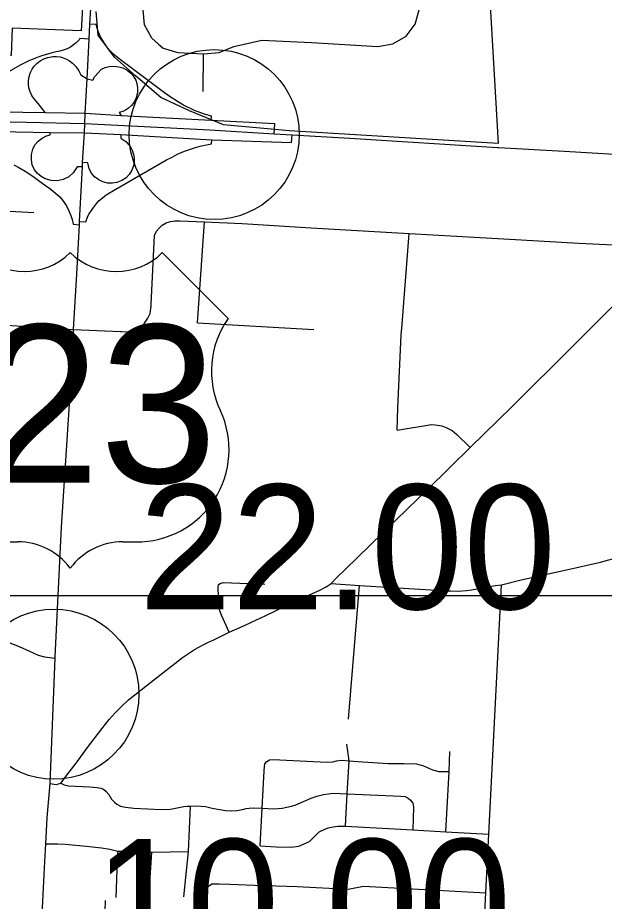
# Model space of a CAD drawing. Extents: x 1729596 to 1934326, y 644115 to 911751.
# Drawn here: x 1823404 to 1828580, y 762800 to 770599 of the extents above; entities that cross this region are included whole.
import ezdxf

# ---------------------------------------------------------------- set-up
doc = ezdxf.new("R2010")
doc.units = 0
for name, color, linetype in [('Default', 7, 'Continuous'), ('GM_X_City_Street', 7, 'Continuous'), ('GM_X_Corporation', 7, 'Continuous'), ('GM_X_Interchange_Ramps', 7, 'Continuous'), ('GM_X_Interstate_Route', 7, 'Continuous'), ('GM_X_US_Route', 7, 'Continuous'), ('GM_X_US_Shield', 7, 'Continuous'), ('SC_Scratch1', 7, 'Continuous')]:
    doc.layers.add(name, color=color, linetype=linetype)

msp = doc.modelspace()

# ---------------------------------------------------------------- linework, layer by layer
at = {"layer": 'Default'}
for centre in [(1825138.6, 769567.3), (1823723.9, 764628.6)]:
    msp.add_circle(centre, 750, dxfattribs=at)
at = {"layer": 'GM_X_City_Street'}
for points in [[(1824644.1, 770368.6), (1824587.2, 770417.1), (1824523.7, 770534.4), (1824511.5, 770667.2), (1824546.2, 770949.9), (1824608, 771322.4), (1824643, 771468.6), (1824737.6, 771611.1), (1824779.5, 771657.4), (1824838.7, 771744.4), (1824865, 771846.3), (1824871.1, 771948.1)], [(1826832.2, 770435.4), (1826910.4, 770542.1), (1826946.5, 770669.4), (1826978, 771246.1), (1826950.8, 771385.7), (1826871.8, 771504), (1826771.3, 771572.7), (1826653.8, 771604.7), (1826555.5, 771611.1), (1826492.3, 771615.9)], [(1824644.1, 770368.6), (1824689, 770331.2), (1824816.6, 770292.7), (1825043.1, 770278.3), (1825182, 770290.7), (1825310.9, 770343.8), (1825557.5, 770401.6), (1825996.3, 770378.4), (1826582.5, 770345.8), (1826715.8, 770367), (1826832.2, 770435.4)], [(1825042.2, 769948.8), (1825043.1, 770278.3)], [(1822384, 768943.7), (1823548.4, 768880)], [(1824581.6, 768069.4), (1824607.5, 768614.2), (1824612.1, 768675.7), (1824630.5, 768714.1), (1824651.3, 768740.9), (1824680.5, 768766.3), (1824715, 768787.8), (1824751.9, 768800.9), (1824777.6, 768804)], [(1824777.6, 768804), (1824790.3, 768805.5), (1824835.6, 768805.5), (1825053.8, 768797), (1825384.9, 768782.5), (1825994, 768743.3), (1826858.2, 768694.9), (1827694.7, 768647.2), (1828355.3, 768609.6), (1828660.2, 768592.7), (1828800.8, 768587.3), (1828898.4, 768582), (1828943.7, 768575), (1828984.8, 768559), (1829013.9, 768546.2), (1829038.4, 768529.5), (1829088.5, 768482.8)], [(1824990.4, 767905.1), (1825053.8, 768797)], [(1826792.5, 767855.3), (1826858.2, 768694.9)], [(1823919, 764020.9), (1824020.8, 764159), (1824146.5, 764321.9), (1824212.4, 764405.1), (1824264.5, 764464.9), (1824322.5, 764523), (1824383.6, 764578.1), (1824492.5, 764665.5), (1824684.7, 764817), (1824818.8, 764921.1), (1824859.5, 764951.7), (1824912.2, 764988.2), (1824965.5, 765021.7), (1825001.4, 765042.1), (1825036.1, 765060.6), (1825081.7, 765083.4), (1825133.8, 765108.5), (1825271.4, 765174.4), (1825410.3, 765237.9), (1825512.7, 765285.7), (1825588.7, 765319.9), (1825851, 765445), (1826068.9, 765547.4), (1826127, 765577.3), (1826168.9, 765606), (1826218.6, 765653.9), (1826293.4, 765727.6), (1826513.7, 765943.7), (1826847.8, 766268.2), (1827011.2, 766427.5), (1827223.2, 766634.6), (1827396.2, 766804.6), (1827768.6, 767168), (1828309.2, 767706.2), (1829088.5, 768482.8)], [(1824312, 767829.6), (1824321, 767829.2), (1824371.7, 767826.9), (1824413.9, 767833), (1824464.3, 767855.5), (1824491.7, 767874.2), (1824523.1, 767902.6), (1824553.4, 767945.7), (1824572, 767988.8), (1824580.9, 768053.5), (1824581.6, 768069.4)], [(1823169.7, 767894), (1823898.4, 767848.1)], [(1823898.4, 767848.1), (1824312, 767829.6)], [(1824990.4, 767905.1), (1826016.8, 767848)], [(1826752.5, 766957.9), (1826757.7, 767154.3), (1826789.1, 767795.6), (1826790.9, 767834), (1826792.5, 767855.3)], [(1826752.5, 766957.9), (1827056.7, 767008.2), (1827087.9, 767007), (1827145.3, 766997.4), (1827191.5, 766980.1), (1827238.1, 766955.5), (1827279.4, 766921.4), (1827396.2, 766804.6)], [(1828153.8, 765705.5), (1828274.5, 765732.1), (1828547.3, 765793.5), (1828746.5, 765848.1), (1828907.4, 765901.3), (1829195.5, 765989.2), (1829221.8, 765997)], [(1826168.9, 765606), (1826420.4, 765588.3), (1827050.9, 765548), (1827158.7, 765541.2), (1827226.9, 765539.8), (1827291, 765537.1), (1827363.3, 765543.9), (1827407, 765549.3), (1827618.4, 765588.9), (1827674.2, 765592.1), (1827847.6, 765638), (1828153.8, 765705.5)], [(1825271.4, 765174.4), (1825203.8, 765324.7), (1825187.6, 765364.8), (1825179.8, 765401.3), (1825173.1, 765573.3), (1825177.6, 765597.3), (1825191.8, 765605), (1825218, 765614.5), (1825584.2, 765599.5)], [(1826323.1, 764408.3), (1826420.4, 765588.3)], [(1827440.5, 761016.9), (1827494.7, 761993.8), (1827507.8, 762362), (1827535.8, 762876), (1827560.2, 763393.8), (1827674.2, 765592.1)], [(1821469.1, 765251.5), (1821988.8, 765217.4), (1822327, 765195.3), (1822338.4, 765194.4), (1822627.4, 765171.6), (1822901.2, 765150), (1823069.3, 765136.8), (1823183.3, 765129.3), (1823253.6, 765109.6), (1823311.5, 765091.9), (1823417.7, 765048.3), (1823509.9, 765008.7), (1823586, 764973), (1823642.1, 764959.3), (1823734.3, 764946)], [(1826328.2, 764041.2), (1826308.6, 764186.1)], [(1827180.7, 763414.4), (1827210.6, 763945.3), (1827216.2, 764122.8)], [(1823824.4, 763893.8), (1823839.3, 763912.7), (1823919, 764020.9)], [(1825581.8, 763989.6), (1825586.4, 764014.5), (1825602.9, 764035.7), (1825626.9, 764048.5), (1825660, 764053.2), (1826131.3, 764027.4), (1826183.7, 764030.1), (1826215.9, 764041.2), (1826262, 764044.9), (1826328.2, 764041.2), (1826446.1, 764031.3), (1826676, 764018.2), (1826812.4, 764018.2), (1826922.7, 764012.6), (1826984.4, 763997.6), (1827064.8, 763960.2), (1827120.9, 763945.3), (1827210.6, 763945.3)], [(1826296.9, 763463.2), (1826311.7, 763750.3), (1826328.2, 764041.2)], [(1825544, 763291), (1825560.6, 763623.3), (1825579, 763951), (1825581.8, 763989.6)], [(1823692.5, 763839.4), (1823744.2, 763832.7), (1823784.2, 763842.7), (1823824.4, 763893.8)], [(1823784.2, 763842.7), (1823813.6, 763828.6), (1823851.4, 763818.5), (1824039.1, 763810.2), (1824103.6, 763804.6), (1824137.6, 763800), (1824160.6, 763789.9), (1824186.4, 763770.6), (1824209.4, 763743), (1824233.4, 763701.6), (1824259.5, 763676.6), (1824279.2, 763658.1), (1824310.8, 763639.5), (1824356.7, 763630.6), (1824429.4, 763622.4), (1824670.6, 763611.3), (1824753.4, 763614.1), (1824810.5, 763625.1), (1824869.3, 763637.1), (1824898.8, 763640.8), (1824929.2, 763640.8), (1824982.6, 763643.6), (1825061.7, 763636.2), (1825121.5, 763622.4), (1825186.9, 763609.5), (1825236.6, 763603.1), (1825288.1, 763600.3), (1825337.9, 763602.1), (1825388.5, 763609.5), (1825418.9, 763618.7), (1825445.6, 763623.3), (1825483.3, 763626.1), (1825560.6, 763623.3), (1825664.6, 763616.9), (1825739.2, 763622.4), (1825820.2, 763639.9), (1825859.7, 763651.9), (1825948.1, 763691.4), (1825993.2, 763711.6), (1826044.1, 763728.9), (1826102.4, 763742.5), (1826146.9, 763748.9), (1826185.6, 763754), (1826311.7, 763750.3), (1826785.6, 763729.8), (1826823.8, 763724.3), (1826849.3, 763711.6), (1826871.5, 763692.2), (1826892, 763667), (1826897.5, 763631.5), (1826891.5, 763431)], [(1824869.1, 762838.6), (1824910.8, 763240.7), (1824929.2, 763640.8)], [(1825544, 763291), (1825685.8, 763281.8), (1825814.6, 763278.2), (1825884.6, 763287.4), (1825980.6, 763328.3), (1826065, 763413.5), (1826109.2, 763435.5), (1826144.1, 763448.4), (1826186.5, 763458.5), (1826228.8, 763465), (1826296.9, 763463.2), (1826891.5, 763431), (1827180.7, 763414.4), (1827560.2, 763393.8)], [(1823652.7, 763307.3), (1823759, 763307.1), (1823823.1, 763305.9), (1824011, 763286.2), (1824142.9, 763271.6), (1824216.8, 763260.2), (1824288.5, 763242.8), (1824354.6, 763243.5), (1824586.7, 763232.8), (1824910.8, 763240.7)], [(1824274.2, 762834), (1824288.5, 763242.8)], [(1824562.5, 762830.5), (1824586.7, 763232.8)], [(1825048.1, 762597.9), (1825053.1, 762597.6), (1825058.2, 762882.2), (1825062.6, 762916.2), (1825117, 762953.8), (1825181, 762955.1), (1825277, 762952.2), (1825495, 762944), (1825869, 762932.3), (1826320.9, 762907.8), (1826455.4, 762934), (1827535.8, 762876)], [(1824176.4, 762712.6), (1824180.2, 762807.8)]]:
    msp.add_lwpolyline(points, dxfattribs=at)
at = {"layer": 'GM_X_Corporation'}
for points in [[(1827569, 770758.4), (1827644.5, 769489.5), (1825801.7, 769600.7), (1825219.9, 769651.9), (1824920.6, 769777.7), (1824667.3, 769893.3), (1824444.5, 770084.8), (1824259.5, 770250.1), (1824114.7, 770445.2), (1824096.8, 770652.7)], [(1823977.4, 770688.4), (1823965.1, 770483.6), (1823356.4, 770505.6), (1823347.7, 770265.8), (1823127.2, 770273.7), (1823123.6, 770148.8), (1823230.4, 770076.3), (1822809.5, 769890.7), (1822238.6, 769902.6), (1822241.9, 770059.5), (1821484.3, 769901.2), (1819863.1, 769934.9)]]:
    msp.add_lwpolyline(points, dxfattribs=at)
at = {"layer": 'GM_X_Interchange_Ramps'}
for points in [[(1825111.4, 769690.6), (1825113.8, 769728.4), (1825052.9, 769746.5), (1824963.5, 769779.3), (1824868.5, 769827.8), (1824815.7, 769858.3), (1824757.2, 769895.3), (1824701.1, 769934.4), (1824312.4, 770226.6), (1824268.6, 770261.6), (1824222.4, 770304.1), (1824198, 770332.4), (1824172.3, 770367.4), (1824152, 770400.1), (1824135.8, 770430.8), (1824118.6, 770470.5), (1824106.2, 770506.2), (1824097.3, 770538.8), (1824042.3, 770542.1)], [(1824036.1, 770409.6), (1823953.9, 770414.2), (1823946.8, 770404.7), (1823921.4, 770377.6), (1823898, 770357.9), (1823871.1, 770339.9), (1823840.5, 770324.2), (1823806.9, 770311.8), (1823775.4, 770304.3), (1823729.3, 770294), (1823687.8, 770283.3), (1823654.8, 770273.8), (1823609.6, 770259.2), (1823575.5, 770247), (1823541.5, 770233.9), (1823509.6, 770220.5), (1823478, 770206.4), (1823430.9, 770183.5), (1823260.3, 770087)], [(1823650.2, 769758.9), (1823586, 769840.2), (1823549, 769881.3), (1823529.1, 769911.1), (1823513.5, 769945.2), (1823503.9, 769979.6), (1823499.7, 770012.7), (1823500.4, 770045.8), (1823505.1, 770075.7), (1823514.7, 770107.7), (1823532.4, 770144.2), (1823550.6, 770170.2), (1823574.3, 770195.7), (1823602.3, 770217.7), (1823636.1, 770236.6), (1823669.7, 770248.8), (1823713.4, 770256.5), (1823747.5, 770256.7), (1823778, 770252.6), (1823805.2, 770245.3), (1823834.4, 770233.4), (1823861.2, 770217.9), (1823887.8, 770197.2), (1823916.7, 770168), (1823942.7, 770130.9), (1823961.9, 770093.4), (1824017.1, 770058.7)], [(1824017.1, 770058.7), (1824067.9, 770046.3), (1824086.5, 770079.3), (1824111.2, 770107.7), (1824145.2, 770143.5), (1824177.1, 770159.9), (1824210.5, 770168), (1824249.7, 770170.2), (1824297.9, 770166.1), (1824333.4, 770155.5), (1824370, 770136.4), (1824403.3, 770109.2), (1824423.7, 770085.1), (1824445.9, 770046.6), (1824456.3, 770016.7), (1824462.7, 769979.2), (1824461.1, 769934.2), (1824450.3, 769891.9), (1824431.5, 769853.8), (1824409.7, 769825), (1824383.4, 769800.7), (1824355.7, 769782.5), (1824333.3, 769771.9), (1824299.9, 769762.1), (1824317.3, 769731.8)], [(1825666.8, 769574.5), (1825672.1, 769661.4), (1825111.4, 769690.6), (1824317.3, 769731.8), (1824000.7, 769751.8), (1823650.2, 769758.9), (1822652.6, 769775.1), (1822614.1, 769775.6), (1822613.2, 769693.9)], [(1821910.3, 769707.5), (1821910.8, 769623.9), (1822476.6, 769609.7), (1823691, 769586.8), (1823993.2, 769582.1), (1824313.1, 769569), (1825116.6, 769520.7), (1825821.3, 769496.4), (1825827.1, 769564.9)], [(1823975.4, 769282), (1823928, 769283.9), (1823893.7, 769229.2), (1823854.7, 769193), (1823807.1, 769170.2), (1823752.9, 769158.8), (1823699.4, 769162.4), (1823646.5, 769177.5), (1823611.3, 769197.1), (1823578.5, 769225), (1823553.7, 769256.8), (1823533.1, 769299.1), (1823525.6, 769345.2), (1823525.6, 769389.9), (1823538, 769439.3), (1823555.1, 769475.5), (1823584.6, 769508.8), (1823619.8, 769535.9), (1823659.7, 769555.4), (1823691.1, 769563.9), (1823691, 769586.8)], [(1824313.1, 769569), (1824313.1, 769535.4), (1824358.7, 769505), (1824398.6, 769458.9), (1824414.7, 769428.9), (1824427.2, 769393.2), (1824433.4, 769358), (1824432.4, 769321.4), (1824426.2, 769290), (1824411.5, 769252.5), (1824388.7, 769215.9), (1824361.6, 769185.9), (1824323.1, 769161.7), (1824279.8, 769144.5), (1824239.9, 769137.9), (1824197, 769139.8), (1824155.2, 769149.3), (1824120, 769167.4), (1824082, 769195), (1824055.3, 769227.3), (1824035.4, 769263.4), (1824022.1, 769318.8), (1823977.4, 769320.5)], [(1823950.3, 768801.2), (1824004.9, 768798.4), (1824021.6, 768838.3), (1824033.5, 768864.5), (1824048.7, 768889.7), (1824067.7, 768915.4), (1824084.3, 768938.7), (1824102.4, 768961), (1824124.8, 768984.3), (1824148.5, 769005.2), (1824174.2, 769025.2), (1824199.9, 769043.7), (1824248.4, 769072.7), (1824718.2, 769344.3), (1824767.6, 769369), (1824809.5, 769390.4), (1824847.5, 769408), (1824886.5, 769424.6), (1824928.4, 769439.8), (1824973.5, 769453.6), (1825014.9, 769465), (1825070.1, 769477.9), (1825115.2, 769484.1), (1825116.6, 769520.7)], [(1823369.5, 769299.3), (1823413.3, 769275.7), (1823469.1, 769243.5), (1823511.9, 769217.3), (1823551, 769192.1), (1823597.9, 769156.9), (1823651.2, 769117.9), (1823697.8, 769085.6), (1823741.5, 769048.5), (1823775.3, 769018.3), (1823799.4, 768989.4), (1823834.7, 768936.9), (1823856.5, 768895.1), (1823873.2, 768854.1), (1823884.4, 768817.7), (1823893.7, 768775.6), (1823948.8, 768770.3)]]:
    msp.add_lwpolyline(points, dxfattribs=at)
at = {"layer": 'GM_X_Interstate_Route'}
for points in [[(1818800.2, 769778.6), (1818800.2, 769778.6), (1819017.5, 769778.8), (1819129.1, 769776.5), (1819977.7, 769751.9), (1820042.6, 769748.4), (1821387.9, 769716.9), (1821910.3, 769707.5), (1822613.2, 769693.9), (1823480.9, 769677.6), (1823997.2, 769664)], [(1823997.2, 769664), (1825101, 769607.7), (1825666.8, 769574.5), (1825827.1, 769564.9)], [(1825827.1, 769564.9), (1826334.9, 769536.4), (1827639.1, 769454.4)], [(1827639.1, 769454.4), (1827645.9, 769454), (1828225.5, 769420.2)], [(1828225.5, 769420.2), (1828918.4, 769379.7)]]:
    msp.add_lwpolyline(points, dxfattribs=at)
at = {"layer": 'GM_X_US_Route'}
for points in [[(1823997.2, 769664), (1824000.7, 769751.8), (1824017.1, 770058.7), (1824036.1, 770409.6), (1824042.3, 770542.1), (1824103.9, 771515.2)], [(1823969.8, 769175.2), (1823975.4, 769282), (1823977.4, 769320.5), (1823993.2, 769582.1), (1823997.2, 769664)], [(1823925.1, 768336.3), (1823948.8, 768770.3), (1823950.3, 768801.2), (1823969.8, 769175.2)], [(1823873.2, 767379.6), (1823898.4, 767848.1), (1823925.1, 768336.3)], [(1823692.5, 763839.4), (1823734.3, 764946), (1823734.8, 764956.9), (1823792.5, 766101.4), (1823872.8, 767371.4), (1823873.2, 767379.6)], [(1823641.6, 763097), (1823652.7, 763307.3), (1823664.8, 763537.7), (1823692.5, 763839.4)], [(1823542.1, 761239.1), (1823559.5, 761525.6), (1823580.8, 761946.7), (1823619.5, 762680.1), (1823641.6, 763097)]]:
    msp.add_lwpolyline(points, dxfattribs=at)
at = {"layer": 'GM_X_US_Shield'}
for p, q in [((1825260.7, 767945.1), (1824680.6, 768525.1)), ((1823288.4, 765972.8), (1823404.4, 765972.8)), ((1824332.5, 765972.8), (1824448.6, 765972.8))]:
    msp.add_line(p, q, dxfattribs=at)
for centre, radius, start, end in [((1823462.4, 768939.4), 580.1, 225.573, 314.427), ((1824274.5, 768939.4), 580.1, 225.573, 314.427), ((1825925.9, 767479.3), 812.1, 144.99907, 205.45288), ((1824457.6, 766784.9), 812.1, 269.36174, 25.16808), ((1823404.4, 765392.7), 580.1, 36.8699, 90), ((1824332.5, 765392.7), 580.1, 90, 143.1301)]:
    msp.add_arc(centre, radius, start, end, dxfattribs=at)
at = {"layer": 'SC_Scratch1'}
msp.add_lwpolyline([(1729596.4, 899996.5), (1925846.4, 899996.5), (1925846.4, 765496.5), (1729596.4, 765496.5)], close=True, dxfattribs=at)

# ---------------------------------------------------------------- texts
at = {"layer": 'Default'}
for s, p in [('22.00', (1824473.8, 765378.6)), ('10.00', (1824077.7, 762249.5))]:
    msp.add_text(s, height=1100, dxfattribs=at).set_placement(p)
at = {"layer": 'GM_X_US_Shield'}
msp.add_text('23', height=1392.19, dxfattribs=at).set_placement((1823093.6, 766494.9))

doc.saveas('drawing.dxf')
